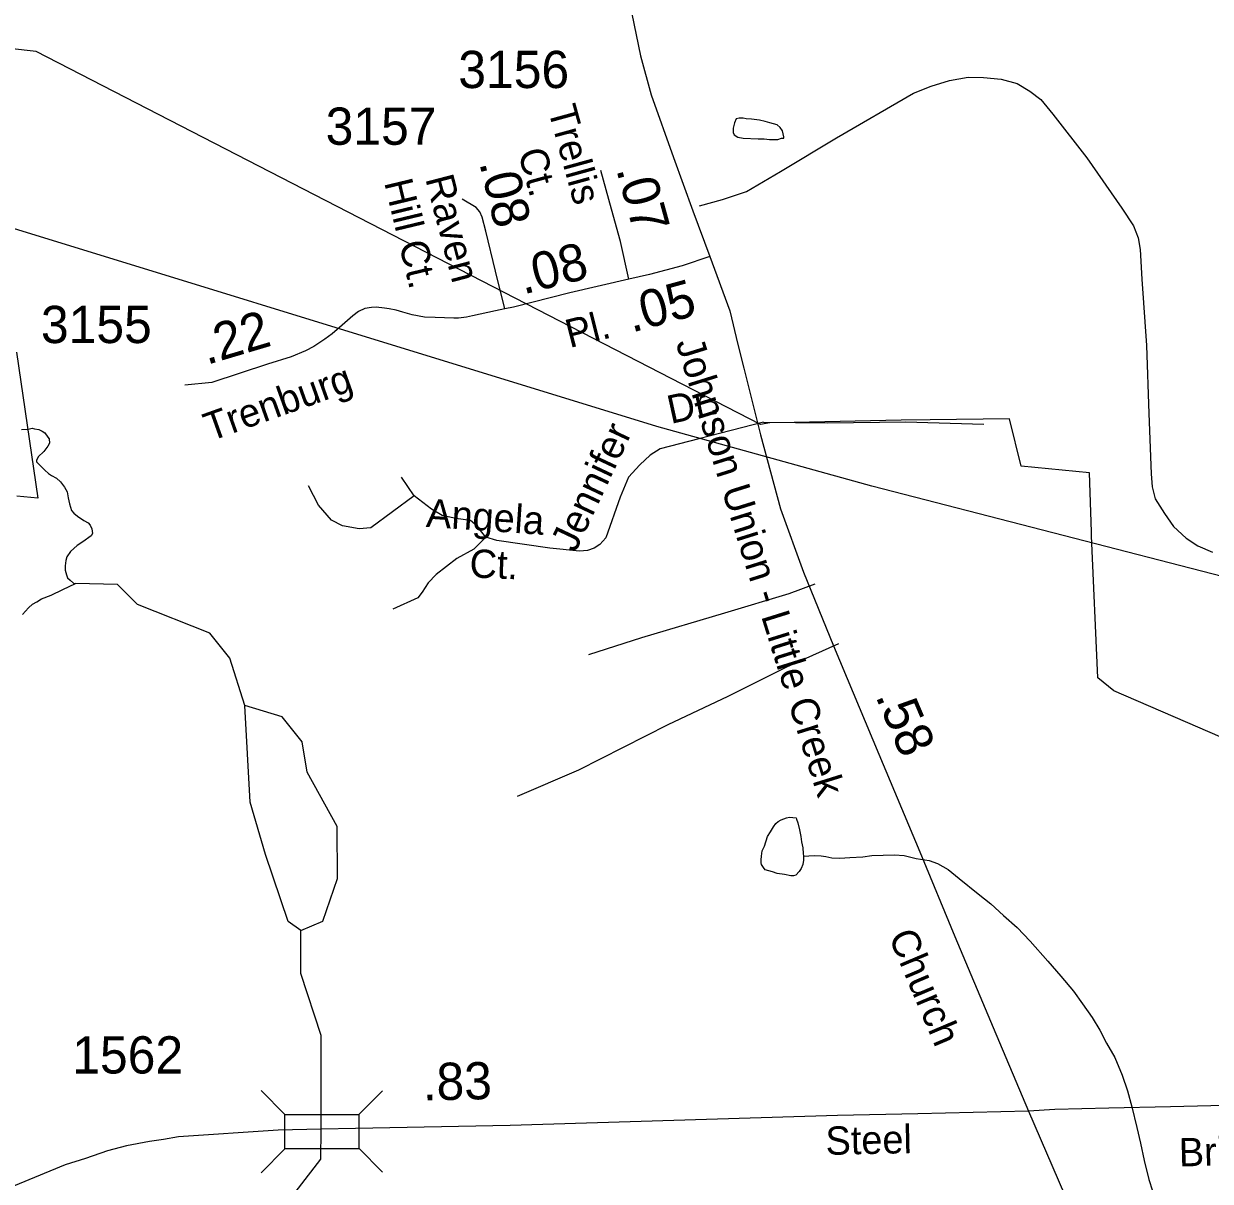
# Model space of a CAD drawing. Extents: x 2082433 to 2279600, y 546599 to 755198.
# Drawn here: x 2164548 to 2168528, y 664544 to 668428 of the extents above; entities that cross this region are included whole.
import ezdxf

# ---------------------------------------------------------------- set-up
doc = ezdxf.new("R2010")
doc.units = 0
for name, color, linetype in [('Exist Boundary Political Fire Districts', 7, 'Continuous'), ('Exist Hydrographic Creek Single Shore', 7, 'Continuous'), ('Exist Hydrographic Lake Shore', 7, 'Continuous'), ('Exist Hydrographic Misc Water Feature', 7, 'Continuous'), ('Exist Road Non-System Type 51', 7, 'Continuous'), ('Exist Road Non-System Type 51 Label', 7, 'Continuous'), ('Exist Road Secondary Mileage Hundredths English Label', 7, 'Continuous'), ('Exist Road Secondary Structure Standard Bridge CELL', 7, 'Continuous'), ('Exist Road Secondary Type 51 Attributed', 7, 'Continuous'), ('Exist Road Secondary Type 51 Label', 7, 'Continuous'), ('Exist Road Secondary Type 51 Number Label', 7, 'Continuous'), ('Exist Utilities Electrical Transmission Line', 7, 'Continuous')]:
    doc.layers.add(name, color=color, linetype=linetype)

msp = doc.modelspace()

# ---------------------------------------------------------------- linework, layer by layer
at = {"layer": 'Exist Boundary Political Fire Districts'}
for points in [[(2168768, 665946.6), (2168204.7, 666189.8), (2168151.4, 666233), (2168129.7, 666710.3), (2168129.5, 666723.4), (2168122.9, 666921.6), (2167893.7, 666943.9), (2167855.3, 667102.2), (2167589, 667099.3), (2167491.8, 667098.2), (2167131.9, 667090.5), (2167050.3, 667088.7), (2167019.5, 667083.9), (2164589.1, 668334.9), (2164399.2, 668356.2)], [(2164523.4, 667325.9), (2164595, 666836.8), (2164524.3, 666843.5)]]:
    msp.add_lwpolyline(points, dxfattribs=at)
at = {"layer": 'Exist Hydrographic Creek Single Shore'}
for points in [[(2164540, 667066.4), (2164562, 667068.3), (2164575.9, 667070.7), (2164584.1, 667068.6), (2164598.3, 667066.5), (2164610, 667060.6), (2164618, 667055), (2164628.4, 667040.8), (2164632.5, 667034.9), (2164634.4, 667020.8), (2164628.4, 667010.8), (2164614.9, 666992.6), (2164596.6, 666974.7), (2164590.7, 666962.6), (2164590.9, 666958.5), (2164599.1, 666948.8), (2164619, 666930.7), (2164631.1, 666918.8), (2164641.1, 666912.8), (2164657.3, 666903), (2164671.1, 666891.2), (2164685, 666873.3), (2164693.4, 666857.4), (2164697.3, 666837.4), (2164701.2, 666817.3), (2164707.4, 666795.3), (2164715.6, 666785.5), (2164727.9, 666775.5), (2164749.8, 666761.7), (2164763.8, 666753.9), (2164770.1, 666745.7), (2164775.6, 666733.8), (2164778.1, 666717.7), (2164774.2, 666709.7), (2164746.3, 666689.6), (2164726.4, 666677.6), (2164704.3, 666657.4), (2164692.4, 666639.3), (2164688.7, 666627.3), (2164686.7, 666609.4), (2164686.9, 666595.2), (2164691, 666579.2), (2164694.9, 666569.3), (2164702.9, 666561.5), (2164714.7, 666551.6), (2164720.9, 666549.5)], [(2164543.5, 666446.5), (2164563.6, 666468.6), (2164577.2, 666480.7), (2164591.3, 666488.8), (2164607.5, 666498.9), (2164639.3, 666511.1), (2164679.3, 666529.4), (2164720.9, 666549.5)], [(2165289.9, 666140.9), (2165238.8, 666299.4), (2165171.8, 666382.8), (2164929.8, 666479.6), (2164862.8, 666546.5), (2164720.9, 666549.5)], [(2165266.7, 664258.6), (2165544.7, 664618.9), (2165545.8, 664719), (2165545.8, 665033.5), (2165477.7, 665241.6), (2165476.9, 665385.9)]]:
    msp.add_lwpolyline(points, dxfattribs=at)
at = {"layer": 'Exist Hydrographic Lake Shore'}
for points in [[(2165358.8, 665640.9), (2165307.7, 665815.8), (2165289.9, 666140.9)], [(2165476.9, 665385.9), (2165551.7, 665417.2), (2165600.7, 665560.5), (2165599.7, 665734.4), (2165498.8, 665916.9), (2165481.8, 666018.9), (2165414.8, 666102.3), (2165289.9, 666140.9)], [(2165476.9, 665385.9), (2165434.9, 665416.3), (2165358.8, 665640.9)]]:
    msp.add_lwpolyline(points, dxfattribs=at)
at = {"layer": 'Exist Hydrographic Misc Water Feature'}
for points in [[(2167011.9, 668041.6), (2167032, 668041.9), (2167049.9, 668040), (2167078, 668040.2), (2167089.9, 668044.1), (2167097.5, 668044.6), (2167097.7, 668048.2), (2167093.4, 668068.3), (2167085.6, 668080.4), (2167075.9, 668088.4), (2167051.3, 668096.1), (2167035.3, 668099.8), (2167015.6, 668104), (2166989.4, 668107.5), (2166971.3, 668109.5), (2166961.5, 668111.4), (2166947.6, 668111.4), (2166937.5, 668109.3), (2166931.8, 668095.6), (2166927.9, 668077.5), (2166927.7, 668063.3), (2166931.4, 668055.5), (2166943.7, 668047.5), (2166961.7, 668043.6), (2167011.9, 668041.6)], [(2167163.3, 665635.6), (2167163.7, 665621.7), (2167161.2, 665607.5), (2167155.5, 665593.4), (2167149.5, 665583.7), (2167137.8, 665571.3), (2167129.9, 665569.3), (2167121.6, 665569.3), (2167099.9, 665573.4), (2167075.7, 665577), (2167059.7, 665583.1), (2167035.7, 665588.8), (2167029.4, 665597), (2167023.4, 665606.9), (2167021.4, 665612.8), (2167021.4, 665623), (2167023.4, 665634.8), (2167025.1, 665652.8), (2167032.9, 665668.7), (2167042.9, 665700.8), (2167052.8, 665716.8), (2167062.8, 665733.1), (2167070.6, 665744.9), (2167078.4, 665751), (2167088.8, 665757.2), (2167106.9, 665763.4), (2167116.5, 665765.5), (2167128.4, 665765.4), (2167138.7, 665763.4), (2167140.7, 665759.5), (2167144.6, 665747.5), (2167150.8, 665723.4), (2167154.7, 665701.3), (2167156.9, 665683.6), (2167161.2, 665663.4), (2167163.1, 665643.7), (2167163.3, 665635.6)], [(2167163.3, 665635.6), (2167199, 665637.9), (2167223.4, 665635.8), (2167239.1, 665633.9), (2167259.2, 665630), (2167285.3, 665628.1), (2167319.3, 665630.6), (2167363, 665632.9), (2167393.1, 665636.9), (2167431.3, 665638.9), (2167469.2, 665639.3), (2167501.2, 665637.6), (2167541.2, 665627.5), (2167584.9, 665620.1), (2167613, 665610.2), (2167649.2, 665590.5), (2167685.5, 665560.7), (2167749.9, 665508.8), (2167792, 665475.3), (2167834.2, 665435.6), (2167880.3, 665395.8), (2167924.6, 665350.1), (2167983.1, 665282.5), (2168027, 665232.5), (2168069.2, 665182.7), (2168099.3, 665139.2), (2168131.7, 665093.4), (2168158.4, 665051.6), (2168180.3, 665007.7), (2168208.4, 664959.7), (2168233, 664900), (2168251.1, 664848.2), (2168265.4, 664794.1), (2168281.8, 664724.3), (2168294.5, 664672.5), (2168306.6, 664614.3), (2168322.6, 664550.6), (2168347.5, 664474.7)]]:
    msp.add_lwpolyline(points, dxfattribs=at)
at = {"layer": 'Exist Road Non-System Type 51'}
msp.add_line((2165858.1, 666843.7), (2165815.2, 666906.2), dxfattribs=at)
for points in [[(2166815, 667817.6), (2166892, 667837.8), (2166972.8, 667865.6), (2167086.4, 667932.5), (2167274.5, 668045.5), (2167533.3, 668195.1), (2167592.6, 668219.1), (2167653.2, 668238), (2167716.3, 668248.7), (2167768.1, 668247.5), (2167827.4, 668242.4), (2167880.4, 668227.3), (2167923.3, 668202), (2167959.9, 668174.3), (2168000.3, 668125), (2168114, 667978), (2168231.4, 667809.4), (2168270.5, 667750.1), (2168286.9, 667709.7), (2168293.2, 667670.6), (2168298.3, 667571.5), (2168314.7, 667348), (2168322.2, 667120.2), (2168329.8, 666917.6), (2168333.6, 666874.7), (2168343.7, 666834.3), (2168375.3, 666784.4), (2168405.6, 666741.5), (2168447.2, 666702.3), (2168486.4, 666675.8), (2168535.6, 666655.6)], [(2167029.6, 667091.1), (2166812.5, 667035.6), (2166682.4, 667001.5), (2166649.6, 666980.1), (2166614.3, 666948.5), (2166576.4, 666906.2), (2166548.6, 666839.3), (2166500.7, 666703.6), (2166480.5, 666680.9), (2166461.5, 666668.3), (2166438.8, 666660.7), (2166412.3, 666658.2), (2166312.6, 666668.3), (2166134.6, 666694.8), (2166098, 666705.5)], [(2167029.6, 667091.1), (2167244.2, 667088.6), (2167505.5, 667092.4), (2167769.3, 667084.2)], [(2165858.1, 666843.7), (2165711.7, 666737.1), (2165672.5, 666733.3), (2165617, 666743.4), (2165580.4, 666762.3), (2165536.2, 666812.8), (2165503.4, 666877.2)], [(2166098, 666705.5), (2166080.3, 666727.6), (2166061.3, 666749), (2166046.2, 666761.7), (2165997, 666768), (2165951.5, 666778.1), (2165916.2, 666799.5), (2165858.1, 666843.7)], [(2166098, 666705.5), (2166057.6, 666665.1), (2166000.8, 666633.5), (2165931.3, 666580.5), (2165904.8, 666552.7), (2165884.6, 666521.2), (2165869.5, 666502.3), (2165786.2, 666464.4)], [(2167201.3, 666547.7), (2167114.2, 666514.9), (2166898.3, 666450.5), (2166620.6, 666367.2), (2166442.6, 666310.4)], [(2167280.8, 666347.6), (2167106.6, 666269.3), (2166909.7, 666170.9), (2166708.9, 666075.6), (2166408.5, 665924.1), (2166202.7, 665835.1)]]:
    msp.add_lwpolyline(points, dxfattribs=at)
at = {"layer": 'Exist Road Secondary Structure Standard Bridge CELL'}
for p, q in [((2165343.8, 664848.7), (2165423.8, 664768.6)), ((2165671.7, 664768.1), (2165751.7, 664848.1)), ((2165343.8, 664572.8), (2165423.8, 664652.9)), ((2165671.7, 664654.9), (2165751.7, 664574.9))]:
    msp.add_line(p, q, dxfattribs=at)
msp.add_lwpolyline([(2165423.8, 664768.6), (2165671.7, 664768.6), (2165671.7, 664652.9), (2165423.8, 664652.9)], close=True, dxfattribs=at)
at = {"layer": 'Exist Road Secondary Type 51 Attributed'}
for points in [[(2166941.5, 670580.5), (2166884.1, 670495.6), (2166817.1, 670382.5), (2166761.7, 670260.1), (2166722.5, 670153.9), (2166699.4, 670070.8), (2166658.1, 669912), (2166630.4, 669796), (2166592.9, 669651.7), (2166562.9, 669525.9), (2166538.9, 669417.9), (2166521, 669306.5), (2166510, 669211.3), (2166506.6, 669096.4), (2166505.4, 669030), (2166510.9, 668906.5), (2166523.6, 668804.9), (2166558.8, 668603.4), (2166617.1, 668320.6), (2166652.3, 668189), (2166727.1, 667978.9), (2166792.3, 667799.9), (2166849.2, 667647.5)], [(2166577.4, 667570.5), (2166549.7, 667697.5), (2166519.9, 667805.9), (2166483.6, 667935.4)], [(2166161.8, 667471.6), (2166130.6, 667597.6), (2166098.2, 667732.6), (2166085.8, 667778.7), (2166077.4, 667796.9), (2166065.7, 667811.1), (2166019, 667839.7)], [(2166849.2, 667647.5), (2166756.5, 667616.2), (2166646.9, 667586.4), (2166577.4, 667570.5)], [(2166849.2, 667647.5), (2166916.1, 667464.8), (2166943, 667351.4), (2166963.2, 667272.3), (2167019.2, 667048.4), (2167086.7, 666800.4), (2167163.3, 666587.6), (2167264, 666340.3), (2167416.7, 665977.9), (2167554.6, 665650.1), (2167671.8, 665365.6), (2167800.2, 665060.3), (2167918.7, 664780.1)], [(2166577.4, 667570.5), (2166379.9, 667525.5), (2166190.7, 667477.5), (2166161.8, 667471.6)], [(2166161.8, 667471.6), (2166130.4, 667465.2), (2166053.4, 667448.4), (2166033.3, 667443.8), (2166006.7, 667439.9), (2165990.4, 667439.9), (2165928.2, 667441.9), (2165892.7, 667443.9), (2165851.2, 667451.7), (2165820, 667460.1), (2165797.3, 667466.6), (2165774, 667471.2), (2165757.8, 667473.7), (2165730.5, 667477), (2165714.9, 667476.3), (2165692.4, 667472.5), (2165670.3, 667462.1), (2165651.5, 667448.5), (2165607.4, 667408.9), (2165582.8, 667387.4), (2165558.1, 667369.3), (2165521.3, 667344.8), (2165493.4, 667330.5), (2165445.4, 667310.4), (2165365, 667286.4), (2165178.4, 667224.8), (2165088.3, 667215.1)], [(2170074.8, 664844.1), (2169903.5, 664839.7), (2169781.2, 664837), (2169690.5, 664834.2), (2169498.1, 664832.8), (2169221.2, 664817.3), (2168870, 664811.8), (2168621, 664800), (2168394.5, 664793.8), (2168188.3, 664789.7), (2168006.9, 664785.5), (2167918.7, 664780.1)], [(2167918.7, 664780.1), (2167547.4, 664770.1), (2167277.6, 664764.8), (2166179.1, 664731.7), (2165660.4, 664721.3), (2165545.8, 664719)], [(2167918.7, 664780.1), (2168039.4, 664499.9), (2168109.4, 664326.9), (2168201.5, 664105.5), (2168287.1, 663896.2), (2168407.8, 663579.7), (2168496, 663362.6), (2168536.2, 663271.8), (2168593.3, 663178.4), (2168657.3, 663096.2), (2168719.6, 663029.6), (2168787.9, 662970), (2168835.5, 662934.5), (2168917.2, 662883.5), (2169113.1, 662768.4), (2169331, 662650.8), (2169580.5, 662506.4)], [(2165545.8, 664719), (2165401, 664716.1), (2165066.7, 664693.4), (2165016.2, 664684.7), (2164969.2, 664677.8), (2164892.6, 664663.8), (2164828.2, 664646.4), (2164755.1, 664620.3), (2164687.2, 664599.4), (2164427.8, 664493.1), (2163978.7, 664310.2), (2163816.8, 664247.5), (2163721, 664216.2), (2163696.7, 664207.5), (2163642.2, 664191.1)]]:
    msp.add_lwpolyline(points, dxfattribs=at)
at = {"layer": 'Exist Utilities Electrical Transmission Line'}
msp.add_lwpolyline([(2183815, 660051.2), (2183516.1, 660583.4), (2183287.7, 661030), (2183120.4, 661279), (2182853.5, 661451.4), (2178791.9, 663068.1), (2176781.8, 663884.5), (2175707.9, 664322.3), (2174120.8, 664961.1), (2171618.9, 665810.7), (2169556.8, 666318.8), (2168607.7, 666563.5), (2167392.5, 666876.6), (2166671.5, 667076.4), (2163973.8, 667906.8), (2161238.1, 668731.2), (2159880.3, 669133.4), (2158035.8, 669694.9)], dxfattribs=at)

# ---------------------------------------------------------------- texts
at = {"layer": 'Exist Road Non-System Type 51 Label'}
for s, rotation, p in [('Dr.', 12.4176, (2166718.6, 667085.1)), ('Jennifer', 64.7677, (2166397.9, 666650.8)), ('Angela', 356.1052, (2165896, 666740.1)), ('Ct.', 357.6546, (2166042, 666570.5))]:
    msp.add_text(s, height=95, rotation=rotation, dxfattribs=at).set_placement(p)
at = {"layer": 'Exist Road Secondary Mileage Hundredths English Label'}
for s, rotation, p in [('.08', 283.5104, (2166075.7, 667961.6)), ('.07', 285.3935, (2166535, 667939.7)), ('.08', 14.2366, (2166223.8, 667519.2)), ('.05', 15.233, (2166587.4, 667391.2)), ('.22', 16.6219, (2165161.6, 667282.9)), ('.58', 292.9779, (2167403.9, 666172.6)), ('.83', 1.154, (2165887.2, 664815.5))]:
    msp.add_text(s, height=125, rotation=rotation, dxfattribs=at).set_placement(p)
at = {"layer": 'Exist Road Secondary Type 51 Label'}
for s, rotation, p in [('Trellis', 285.3935, (2166305.7, 668141.1)), (' Ct.', 285.3935, (2166195.9, 668031.3)), ('Hill Ct.', 283.5103, (2165756.5, 667896)), ('Raven', 284.6196, (2165894.5, 667908.3)), ('Pl.', 14.2366, (2166379, 667339.6)), ('Johnson Union - Little Creek', 287.3619, (2166734.3, 667357.8)), ('Trenburg', 19.651, (2165173, 667026.1)), ('Church', 292.9472, (2167447.8, 665366.7)), ('Steel', 1.2269, (2167238.7, 664632.7)), ('Bridge', 1.5236, (2168424.1, 664593.7))]:
    msp.add_text(s, height=95, rotation=rotation, dxfattribs=at).set_placement(p)
at = {"layer": 'Exist Road Secondary Type 51 Number Label'}
for s, p in [('3156', (2166005.7, 668212.2)), ('3157', (2165560.6, 668021.9)), ('3155', (2164605.4, 667356.6)), ('1562', (2164710.5, 664905.9))]:
    msp.add_text(s, height=125, dxfattribs=at).set_placement(p)

doc.saveas('drawing.dxf')
